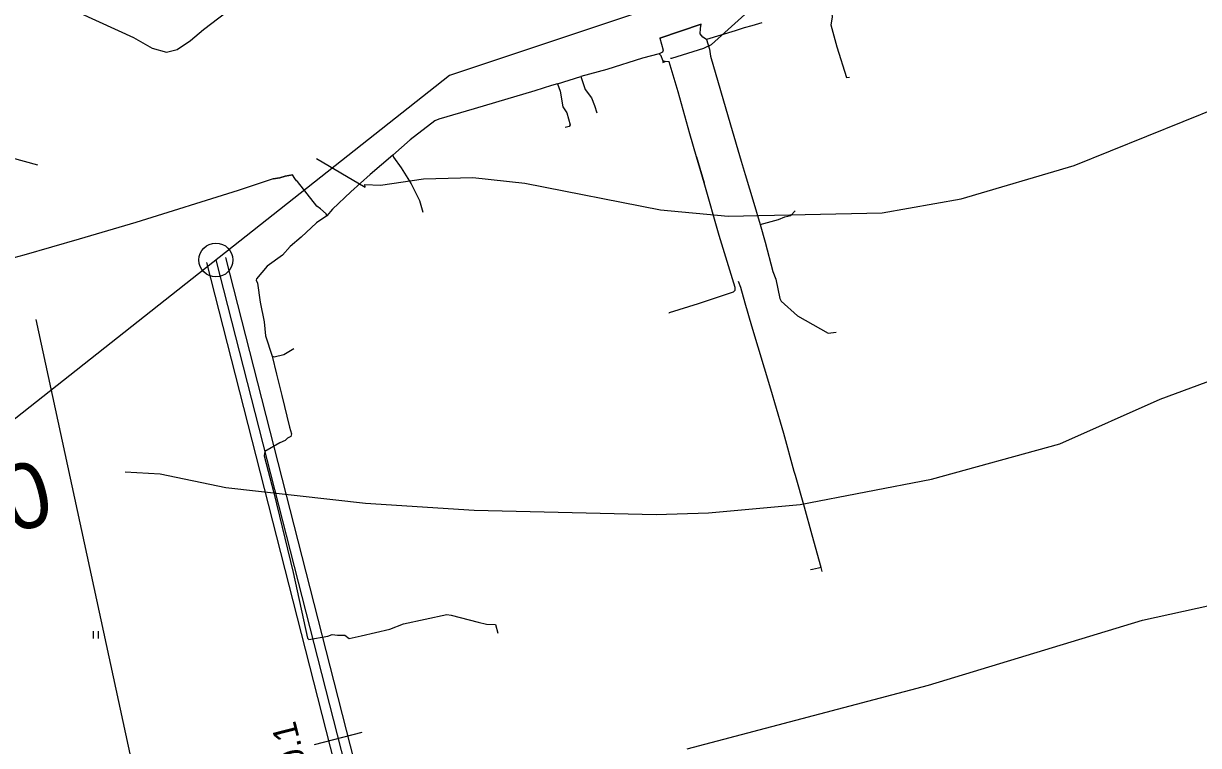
# Model space of a CAD drawing. Extents: x -662620 to -656370, y -1067090 to -1062990.
# Drawn here: x -658526.5 to -658288.5, y -1065207 to -1065060.9 of the extents above; entities that cross this region are included whole.
import ezdxf

# ---------------------------------------------------------------- set-up
doc = ezdxf.new("R2010")
doc.units = 0
for name, color, linetype in [('Default', 7, 'Continuous'), ('ELEK__VEDENÍ_VN_-_NADZEMNÍ', 7, 'Continuous'), ('ELEK__VEDENÍ_VVN_-_NADZEMNÍ', 7, 'Continuous'), ('PLYNOVOD_-_STL', 7, 'Continuous'), ('POLNÍ_CESTA_STÁVAJÍCÍ_-_KRAJ', 7, 'Continuous'), ('POLNÍ_CESTA_STÁVAJÍCÍ_-_OSA', 7, 'Continuous'), ('SDELOVACÍ_VEDENÍ_-_PODZEMNÍ', 7, 'Continuous'), ('SILNICE_II__TŘÍDY_A_III__TŘÍDY', 7, 'Continuous'), ('VODNÍ_TOK', 7, 'Continuous'), ('VRSTEVNICE_ZDŮRAZNĚNÁ', 7, 'Continuous'), ('VRSTEVNICE_ZDŮRAZNĚNÁ_-_POPIS', 7, 'Continuous'), ('VRSTEVNICE_ZÁKLADNÍ', 7, 'Continuous')]:
    doc.layers.add(name, color=color, linetype=linetype)

msp = doc.modelspace()

# ---------------------------------------------------------------- linework, layer by layer
at = {"layer": 'ELEK__VEDENÍ_VN_-_NADZEMNÍ'}
for points in [[(-658431.73, -1065546.01), (-658474.41, -1065349.27), (-658523.9, -1065120.81)], [(-658511.26, -1065185.38), (-658511.26, -1065183.88)]]:
    msp.add_lwpolyline(points, dxfattribs=at)
at = {"layer": 'ELEK__VEDENÍ_VVN_-_NADZEMNÍ'}
msp.add_lwpolyline([(-658512.26, -1065185.38), (-658512.26, -1065183.88)], dxfattribs=at)
at = {"layer": 'PLYNOVOD_-_STL'}
for points in [[(-658395.42, -1065067.87), (-658395.18, -1065067.88), (-658395.13, -1065067.88), (-658388.64, -1065065.88), (-658387.09, -1065065.09), (-658379.66, -1065058.44), (-658375.21, -1065057.07), (-658368.29, -1065055.09), (-658364.44, -1065054), (-658363.51, -1065053.73), (-658355.97, -1065051.76), (-658344.03, -1065048.77), (-658336.21, -1065046.24)], [(-658364.68, -1065171.78), (-658364.92, -1065171.01), (-658366.73, -1065164.43), (-658368.29, -1065158.75), (-658370.06, -1065152.35), (-658370.33, -1065151.56), (-658372.48, -1065143.85), (-658372.77, -1065142.73), (-658375.06, -1065134.87), (-658378.96, -1065122.15), (-658380.27, -1065117.48), (-658381.15, -1065114.32), (-658381.61, -1065113.09)], [(-658364.92, -1065171.01), (-658365.46, -1065171.12), (-658366.66, -1065171.36), (-658367.05, -1065171.48)]]:
    msp.add_lwpolyline(points, dxfattribs=at)
at = {"layer": 'POLNÍ_CESTA_STÁVAJÍCÍ_-_KRAJ'}
for points in [[(-658485.55, -1065108.25), (-658454.64, -1065229.3), (-658443.22, -1065313.45), (-658441.54, -1065428.79), (-658458.43, -1065716.49), (-658538.19, -1066073.35)], [(-658489.42, -1065109.24), (-658458.57, -1065230.06), (-658447.22, -1065313.74), (-658445.54, -1065428.7), (-658462.4, -1065715.93), (-658542.09, -1066072.48)]]:
    msp.add_lwpolyline(points, dxfattribs=at)
msp.add_circle((-658487.49, -1065108.74), 3.43, dxfattribs=at)
at = {"layer": 'POLNÍ_CESTA_STÁVAJÍCÍ_-_OSA'}
for points in [[(-658487.49, -1065108.74), (-658456.6, -1065229.68), (-658445.22, -1065313.6), (-658443.54, -1065428.75), (-658460.42, -1065716.21), (-658540.14, -1066072.91)], [(-658457.9, -1065204.4), (-658467.59, -1065206.87)]]:
    msp.add_lwpolyline(points, dxfattribs=at)
at = {"layer": 'SDELOVACÍ_VEDENÍ_-_PODZEMNÍ'}
for points in [[(-658363.55, -1065056.83), (-658363.25, -1065057.06), (-658362.75, -1065058.87), (-658362.68, -1065059.57), (-658362.96, -1065061.12), (-658361.74, -1065065.61), (-658359.76, -1065071.83), (-658359.15, -1065071.74)], [(-658363.55, -1065056.83), (-658363.25, -1065057.06), (-658362.75, -1065058.87), (-658362.68, -1065059.57), (-658362.96, -1065061.12), (-658361.74, -1065065.61), (-658359.76, -1065071.83), (-658359.15, -1065071.74)], [(-658388.14, -1065064.12), (-658388.87, -1065063.66), (-658389.38, -1065062.99), (-658389.32, -1065061.86), (-658389.18, -1065061.02), (-658397.6, -1065063.84), (-658396.92, -1065066.29), (-658397.05, -1065066.69), (-658397.68, -1065067)], [(-658388.14, -1065064.12), (-658388.87, -1065063.66), (-658389.38, -1065062.99), (-658389.32, -1065061.86), (-658389.18, -1065061.02), (-658397.6, -1065063.84), (-658396.92, -1065066.29), (-658397.05, -1065066.69), (-658397.68, -1065067)], [(-658397.6, -1065063.84), (-658389.18, -1065061.02)], [(-658397.6, -1065063.84), (-658389.18, -1065061.02)], [(-658376.94, -1065060.73), (-658378.94, -1065061.37), (-658380.5, -1065061.76), (-658382.29, -1065062.36), (-658388.14, -1065064.12)], [(-658376.94, -1065060.73), (-658378.94, -1065061.37), (-658380.5, -1065061.76), (-658382.29, -1065062.36), (-658388.14, -1065064.12)], [(-658388.14, -1065064.12), (-658387.51, -1065066.1), (-658387.33, -1065067.45), (-658383.23, -1065081.36), (-658381.08, -1065088.71), (-658380.28, -1065091.44), (-658378.55, -1065097.23), (-658377.25, -1065101.54)], [(-658388.14, -1065064.12), (-658387.51, -1065066.1), (-658387.33, -1065067.45), (-658383.23, -1065081.36), (-658381.08, -1065088.71), (-658380.28, -1065091.44), (-658378.55, -1065097.23), (-658377.25, -1065101.54)], [(-658397.68, -1065067), (-658401.09, -1065067.92), (-658408.31, -1065070.18), (-658413.56, -1065071.58)], [(-658397.68, -1065067), (-658401.09, -1065067.92), (-658408.31, -1065070.18), (-658413.56, -1065071.58)], [(-658396.94, -1065068.34), (-658397.31, -1065067.39), (-658397.68, -1065067)], [(-658396.94, -1065068.34), (-658397.31, -1065067.39), (-658397.68, -1065067)], [(-658396.94, -1065068.34), (-658396.98, -1065068.76), (-658396.48, -1065068.56)], [(-658396.94, -1065068.34), (-658396.98, -1065068.76), (-658396.48, -1065068.56)], [(-658396.94, -1065068.34), (-658396.48, -1065068.56)], [(-658396.94, -1065068.34), (-658396.48, -1065068.56)], [(-658395.68, -1065119.47), (-658395.59, -1065119.38), (-658389.74, -1065117.53), (-658382.65, -1065115.21), (-658382.29, -1065114.86), (-658382.31, -1065114.33), (-658385.56, -1065103.79), (-658388.61, -1065093.1), (-658390.16, -1065087.88), (-658391.48, -1065083.19), (-658393.87, -1065074.67), (-658395.7, -1065068.6), (-658396.48, -1065068.56)], [(-658395.68, -1065119.47), (-658395.59, -1065119.38), (-658389.74, -1065117.53), (-658382.65, -1065115.21), (-658382.29, -1065114.86), (-658382.31, -1065114.33), (-658385.56, -1065103.79), (-658388.61, -1065093.1), (-658390.16, -1065087.88), (-658391.48, -1065083.19), (-658393.87, -1065074.67), (-658395.7, -1065068.6), (-658396.48, -1065068.56)], [(-658418.32, -1065073.08), (-658419.53, -1065073.45), (-658422.89, -1065074.47), (-658430.84, -1065076.88), (-658435.2, -1065078.16), (-658442.36, -1065080.25), (-658443.11, -1065080.59), (-658448.15, -1065084.43), (-658451.67, -1065087.55)], [(-658418.32, -1065073.08), (-658419.53, -1065073.45), (-658422.89, -1065074.47), (-658430.84, -1065076.88), (-658435.2, -1065078.16), (-658442.36, -1065080.25), (-658443.11, -1065080.59), (-658448.15, -1065084.43), (-658451.67, -1065087.55)], [(-658418.32, -1065073.08), (-658413.56, -1065071.58)], [(-658418.32, -1065073.08), (-658413.56, -1065071.58)], [(-658418.32, -1065073.08), (-658417.76, -1065074.54), (-658417.19, -1065077.71), (-658416.38, -1065078.97), (-658415.72, -1065081.36), (-658415.95, -1065081.71), (-658416.75, -1065081.91)], [(-658418.32, -1065073.08), (-658417.76, -1065074.54), (-658417.19, -1065077.71), (-658416.38, -1065078.97), (-658415.72, -1065081.36), (-658415.95, -1065081.71), (-658416.75, -1065081.91)], [(-658413.56, -1065071.58), (-658413.04, -1065073.22), (-658412.72, -1065074.21), (-658411.43, -1065075.91), (-658410.77, -1065077.48), (-658410.33, -1065078.93)], [(-658413.56, -1065071.58), (-658413.04, -1065073.22), (-658412.72, -1065074.21), (-658411.43, -1065075.91), (-658410.77, -1065077.48), (-658410.33, -1065078.93)], [(-658419.53, -1065073.45), (-658422.89, -1065074.47)], [(-658419.53, -1065073.45), (-658422.89, -1065074.47)], [(-658451.67, -1065087.55), (-658456.24, -1065091.44), (-658460.13, -1065094.91), (-658463.86, -1065098.45), (-658465.02, -1065099.82)], [(-658451.67, -1065087.55), (-658456.24, -1065091.44), (-658460.13, -1065094.91), (-658463.86, -1065098.45), (-658465.02, -1065099.82)], [(-658451.67, -1065087.55), (-658451.54, -1065087.95), (-658449.99, -1065090.1), (-658447.94, -1065093.3), (-658446.26, -1065096.69), (-658445.54, -1065099.08)], [(-658451.67, -1065087.55), (-658451.54, -1065087.95), (-658449.99, -1065090.1), (-658447.94, -1065093.3), (-658446.26, -1065096.69), (-658445.54, -1065099.08)], [(-658390.16, -1065087.88), (-658388.61, -1065093.1)], [(-658390.16, -1065087.88), (-658388.61, -1065093.1)], [(-658471.13, -1065092.69), (-658471.5, -1065092.22), (-658472, -1065091.52), (-658473.47, -1065091.79), (-658474.55, -1065092.1), (-658475.88, -1065092.33), (-658482.98, -1065094.7), (-658503.7, -1065101.12), (-658515.18, -1065104.52), (-658526.42, -1065107.75), (-658533.53, -1065109.67), (-658536.1, -1065109.22), (-658544.43, -1065105.38), (-658556.45, -1065100.46), (-658562.25, -1065097.77), (-658563.26, -1065096.68)], [(-658471.13, -1065092.69), (-658471.5, -1065092.22), (-658472, -1065091.52), (-658473.47, -1065091.79), (-658474.55, -1065092.1), (-658475.88, -1065092.33), (-658482.98, -1065094.7), (-658503.7, -1065101.12), (-658515.18, -1065104.52), (-658526.42, -1065107.75), (-658533.53, -1065109.67), (-658536.1, -1065109.22), (-658544.43, -1065105.38), (-658556.45, -1065100.46), (-658562.25, -1065097.77), (-658563.26, -1065096.68)], [(-658475.88, -1065092.33), (-658474.55, -1065092.1), (-658473.47, -1065091.79), (-658472, -1065091.52)], [(-658475.88, -1065092.33), (-658474.55, -1065092.1), (-658473.47, -1065091.79), (-658472, -1065091.52)], [(-658456.24, -1065091.44), (-658460.13, -1065094.91)], [(-658456.24, -1065091.44), (-658460.13, -1065094.91)], [(-658380.28, -1065091.44), (-658378.55, -1065097.23)], [(-658380.28, -1065091.44), (-658378.55, -1065097.23)], [(-658465.02, -1065099.82), (-658465.16, -1065099.43), (-658466.27, -1065098.38), (-658467.03, -1065097.87), (-658470.99, -1065092.86), (-658471.13, -1065092.69)], [(-658465.02, -1065099.82), (-658465.16, -1065099.43), (-658466.27, -1065098.38), (-658467.03, -1065097.87), (-658470.99, -1065092.86), (-658471.13, -1065092.69)], [(-658467.03, -1065097.87), (-658470.99, -1065092.86)], [(-658467.03, -1065097.87), (-658470.99, -1065092.86)], [(-658466.27, -1065098.38), (-658467.03, -1065097.87)], [(-658466.27, -1065098.38), (-658467.03, -1065097.87)], [(-658377.25, -1065101.54), (-658373.55, -1065100.57), (-658372.27, -1065099.99), (-658371.06, -1065099.76), (-658370.16, -1065098.82)], [(-658377.25, -1065101.54), (-658373.55, -1065100.57), (-658372.27, -1065099.99), (-658371.06, -1065099.76), (-658370.16, -1065098.82)], [(-658465.02, -1065099.82), (-658467.12, -1065101.24), (-658470.21, -1065104.15), (-658472.43, -1065105.99), (-658474.01, -1065107.75), (-658477.12, -1065110.01), (-658479.28, -1065112.52), (-658479.32, -1065112.82), (-658479.03, -1065113.42), (-658478.52, -1065117.27), (-658477.7, -1065121.27), (-658477.42, -1065124.11), (-658476.07, -1065128.21)], [(-658465.02, -1065099.82), (-658467.12, -1065101.24), (-658470.21, -1065104.15), (-658472.43, -1065105.99), (-658474.01, -1065107.75), (-658477.12, -1065110.01), (-658479.28, -1065112.52), (-658479.32, -1065112.82), (-658479.03, -1065113.42), (-658478.52, -1065117.27), (-658477.7, -1065121.27), (-658477.42, -1065124.11), (-658476.07, -1065128.21)], [(-658377.25, -1065101.54), (-658376.21, -1065105.14), (-658374.68, -1065111.09), (-658374.1, -1065112.64), (-658373.26, -1065116.51), (-658372.99, -1065117.06)], [(-658377.25, -1065101.54), (-658376.21, -1065105.14), (-658374.68, -1065111.09), (-658374.1, -1065112.64), (-658373.26, -1065116.51), (-658372.99, -1065117.06)], [(-658372.99, -1065117.06), (-658369.68, -1065120.06), (-658363.48, -1065123.57), (-658361.82, -1065123.36)], [(-658372.99, -1065117.06), (-658369.68, -1065120.06), (-658363.48, -1065123.57), (-658361.82, -1065123.36)], [(-658476.07, -1065128.21), (-658475.69, -1065128.37), (-658473.76, -1065127.87), (-658471.73, -1065126.66)], [(-658476.07, -1065128.21), (-658475.69, -1065128.37), (-658473.76, -1065127.87), (-658471.73, -1065126.66)], [(-658476.07, -1065128.21), (-658475.19, -1065131.85), (-658474.11, -1065136.15), (-658472.59, -1065142.61), (-658472.17, -1065143.95), (-658472.32, -1065144.46), (-658473, -1065144.78), (-658473.49, -1065145.29), (-658474.54, -1065145.78), (-658477.58, -1065147.52), (-658477.7, -1065148.38), (-658475.73, -1065155.88), (-658471.87, -1065171.98), (-658468.92, -1065185.31), (-658468.64, -1065185.58), (-658464.82, -1065184.86), (-658463.95, -1065184.51), (-658462.88, -1065184.68), (-658461.35, -1065184.68), (-658460.51, -1065185.32), (-658458.06, -1065184.8), (-658452.28, -1065183.44), (-658449.48, -1065182.35), (-658440.7, -1065180.5), (-658439.85, -1065180.61), (-658434.35, -1065182.05), (-658432.7, -1065182.48), (-658430.83, -1065182.55), (-658430.39, -1065184.29)], [(-658476.07, -1065128.21), (-658475.19, -1065131.85), (-658474.11, -1065136.15), (-658472.59, -1065142.61), (-658472.17, -1065143.95), (-658472.32, -1065144.46), (-658473, -1065144.78), (-658473.49, -1065145.29), (-658474.54, -1065145.78), (-658477.58, -1065147.52), (-658477.7, -1065148.38), (-658475.73, -1065155.88), (-658471.87, -1065171.98), (-658468.92, -1065185.31), (-658468.64, -1065185.58), (-658464.82, -1065184.86), (-658463.95, -1065184.51), (-658462.88, -1065184.68), (-658461.35, -1065184.68), (-658460.51, -1065185.32), (-658458.06, -1065184.8), (-658452.28, -1065183.44), (-658449.48, -1065182.35), (-658440.7, -1065180.5), (-658439.85, -1065180.61), (-658434.35, -1065182.05), (-658432.7, -1065182.48), (-658430.83, -1065182.55), (-658430.39, -1065184.29)], [(-658474.54, -1065145.78), (-658477.58, -1065147.52)], [(-658474.54, -1065145.78), (-658477.58, -1065147.52)], [(-658468.64, -1065185.58), (-658464.82, -1065184.86)], [(-658468.64, -1065185.58), (-658464.82, -1065184.86)]]:
    msp.add_lwpolyline(points, dxfattribs=at)
at = {"layer": 'SILNICE_II__TŘÍDY_A_III__TŘÍDY'}
msp.add_lwpolyline([(-658393.98, -1065055.95), (-658440.15, -1065071.38), (-658689.9, -1065268.53), (-658986.61, -1065358.97)], dxfattribs=at)
at = {"layer": 'VODNÍ_TOK'}
msp.add_lwpolyline([(-658514.99, -1065058.75), (-658504.21, -1065063.72), (-658500.42, -1065065.85), (-658497.5, -1065066.66), (-658495.33, -1065066.16), (-658492.63, -1065064.33), (-658490.03, -1065062.09), (-658480.71, -1065054.93)], dxfattribs=at)
at = {"layer": 'VRSTEVNICE_ZDŮRAZNĚNÁ'}
msp.add_lwpolyline([(-658505.86, -1065151.63), (-658498.8, -1065152.02), (-658485.48, -1065154.78), (-658457.18, -1065157.93), (-658435.17, -1065159.36), (-658398.29, -1065160.22), (-658387.72, -1065159.93), (-658369.14, -1065158.21), (-658342.55, -1065153.07), (-658316.54, -1065145.92), (-658296.24, -1065136.92), (-658274.51, -1065128.91)], dxfattribs=at)
at = {"layer": 'VRSTEVNICE_ZÁKLADNÍ'}
for points in [[(-658467.14, -1065088.22), (-658457.24, -1065093.98), (-658457.33, -1065093.47), (-658454.18, -1065093.61), (-658445.46, -1065092.32), (-658435.46, -1065092.04), (-658424.88, -1065093.18), (-658397.44, -1065098.61), (-658383.72, -1065099.9), (-658352.56, -1065099.18), (-658336.55, -1065096.33), (-658313.68, -1065089.61), (-658284.23, -1065077.74), (-658256.79, -1065068.88), (-658236.21, -1065064.74), (-658215.63, -1065063.31), (-658195.04, -1065064.88), (-658144.73, -1065071.45), (-658090.7, -1065074.46), (-658064.12, -1065078.17), (-658001.23, -1065094.04), (-657969.78, -1065105.19), (-657943.2, -1065113.76), (-657927.76, -1065121.2)], [(-658467.14, -1065088.22), (-658457.24, -1065093.98), (-658457.33, -1065093.47), (-658454.18, -1065093.61), (-658445.46, -1065092.32), (-658435.46, -1065092.04), (-658424.88, -1065093.18), (-658397.44, -1065098.61), (-658383.72, -1065099.9), (-658352.56, -1065099.18), (-658336.55, -1065096.33), (-658313.68, -1065089.61), (-658284.23, -1065077.74), (-658256.79, -1065068.88), (-658236.21, -1065064.74), (-658215.63, -1065063.31), (-658195.04, -1065064.88), (-658144.73, -1065071.45), (-658090.7, -1065074.46), (-658064.12, -1065078.17), (-658001.23, -1065094.04), (-657969.78, -1065105.19), (-657943.2, -1065113.76), (-657927.76, -1065121.2)], [(-658535.22, -1065086.32), (-658523.65, -1065089.46)], [(-658535.22, -1065086.32), (-658523.65, -1065089.46)], [(-658392, -1065207.67), (-658343.12, -1065194.81), (-658299.81, -1065181.66), (-658269.37, -1065174.94), (-658241.07, -1065171.22), (-658218.49, -1065170.51), (-658198.76, -1065170.65), (-658166.74, -1065168.08), (-658137.59, -1065166.65), (-658126.15, -1065166.65), (-658109.28, -1065167.65), (-658087.27, -1065170.79), (-658073.27, -1065173.79), (-658045.25, -1065183.94), (-658037.25, -1065188.23), (-658023.24, -1065198.38), (-658006.94, -1065211.67)], [(-658392, -1065207.67), (-658343.12, -1065194.81), (-658299.81, -1065181.66), (-658269.37, -1065174.94), (-658241.07, -1065171.22), (-658218.49, -1065170.51), (-658198.76, -1065170.65), (-658166.74, -1065168.08), (-658137.59, -1065166.65), (-658126.15, -1065166.65), (-658109.28, -1065167.65), (-658087.27, -1065170.79), (-658073.27, -1065173.79), (-658045.25, -1065183.94), (-658037.25, -1065188.23), (-658023.24, -1065198.38), (-658006.94, -1065211.67)]]:
    msp.add_lwpolyline(points, dxfattribs=at)

# ---------------------------------------------------------------- texts
at = {"layer": 'Default'}
msp.add_text('0.1', height=5, rotation=104.3259, dxfattribs=at).set_placement((-658469.15, -1065210.83))
at = {"layer": 'VRSTEVNICE_ZDŮRAZNĚNÁ_-_POPIS'}
msp.add_text('240', height=13.2, rotation=14.436, dxfattribs=at).set_placement((-658548.17, -1065168.98))

doc.saveas('drawing.dxf')
